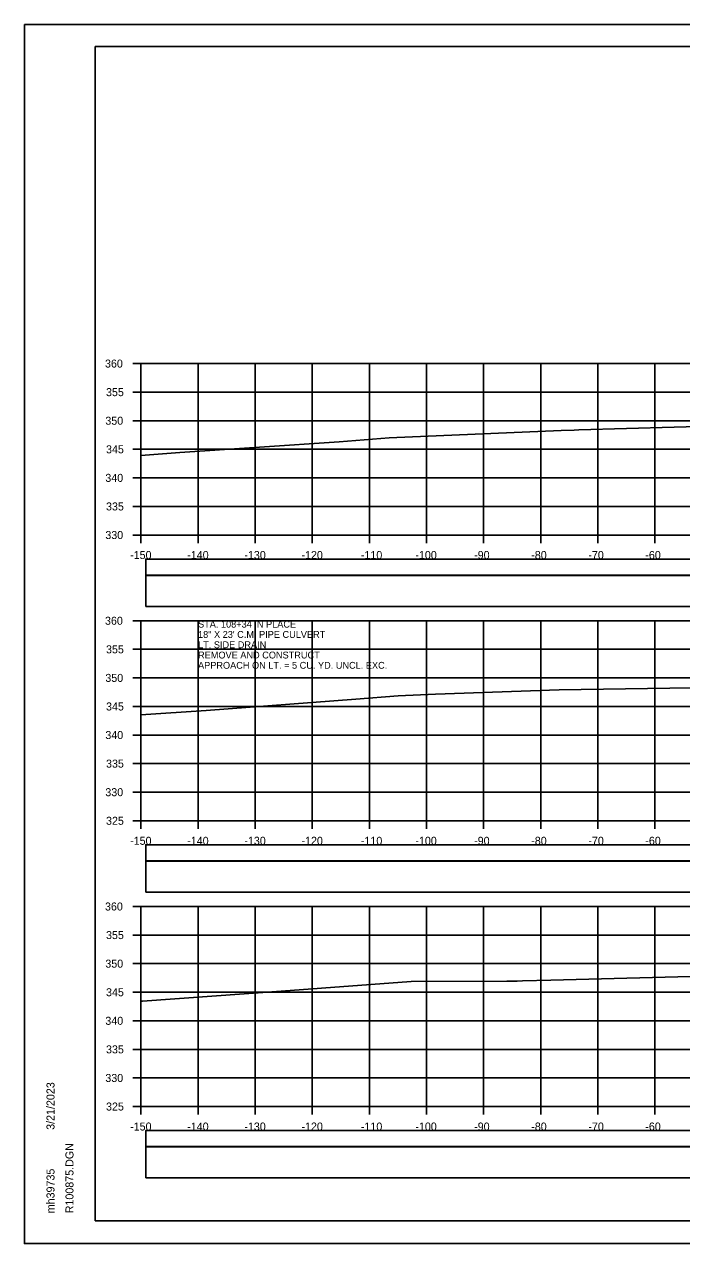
# Model space of a CAD drawing. Extents: x 1368122 to 1710785, y 373130 to 557566.
# Drawn here: x 1368518.5 to 1368633.5, y 374623.7 to 374837 of the extents above; entities that cross this region are included whole.
import ezdxf

# ---------------------------------------------------------------- set-up
doc = ezdxf.new("R2010")
doc.units = 0
for name, color, linetype in [('R_Alt Surface', 7, 'Continuous'), ('R_Axis', 7, 'Continuous'), ('R_Axis Annot', 7, 'Continuous'), ('R_Border', 7, 'Continuous'), ('R_Exist Surface', 7, 'Continuous'), ('R_Grid', 7, 'Continuous'), ('R_No Plot', 7, 'Continuous'), ('R_Water Annot', 7, 'Continuous')]:
    doc.layers.add(name, color=color, linetype=linetype)

msp = doc.modelspace()

# ---------------------------------------------------------------- linework, layer by layer
at = {"layer": 'R_Alt Surface'}
for points in [[(1368539.73, 374740.67), (1368838.03, 374740.67), (1368838.03, 374743.48), (1368539.73, 374743.48)], [(1368539.73, 374735.2), (1368838.03, 374735.2), (1368838.03, 374740.61), (1368539.73, 374740.61)], [(1368539.73, 374690.67), (1368838.03, 374690.67), (1368838.03, 374693.48), (1368539.73, 374693.48)], [(1368539.73, 374685.2), (1368838.03, 374685.2), (1368838.03, 374690.61), (1368539.73, 374690.61)], [(1368539.73, 374640.67), (1368838.03, 374640.67), (1368838.03, 374643.48), (1368539.73, 374643.48)], [(1368539.73, 374635.2), (1368838.03, 374635.2), (1368838.03, 374640.61), (1368539.73, 374640.61)]]:
    msp.add_lwpolyline(points, close=True, dxfattribs=at)
at = {"layer": 'R_Axis'}
for p, q in [((1368537.48, 374777.68), (1368538.88, 374777.68)), ((1368538.88, 374747.68), (1368538.88, 374777.68)), ((1368537.48, 374772.68), (1368538.88, 374772.68)), ((1368537.48, 374767.68), (1368538.88, 374767.68)), ((1368537.48, 374762.68), (1368538.88, 374762.68)), ((1368537.48, 374757.68), (1368538.88, 374757.68)), ((1368537.48, 374752.68), (1368538.88, 374752.68)), ((1368537.48, 374747.68), (1368538.88, 374747.68)), ((1368538.88, 374747.68), (1368838.88, 374747.68)), ((1368538.88, 374746.28), (1368538.88, 374747.68)), ((1368548.88, 374746.28), (1368548.88, 374747.68)), ((1368558.88, 374746.28), (1368558.88, 374747.68)), ((1368568.88, 374746.28), (1368568.88, 374747.68)), ((1368578.88, 374746.28), (1368578.88, 374747.68)), ((1368588.88, 374746.28), (1368588.88, 374747.68)), ((1368598.88, 374746.28), (1368598.88, 374747.68)), ((1368608.88, 374746.28), (1368608.88, 374747.68)), ((1368618.88, 374746.28), (1368618.88, 374747.68)), ((1368628.88, 374746.28), (1368628.88, 374747.68)), ((1368537.48, 374732.68), (1368538.88, 374732.68)), ((1368538.88, 374697.68), (1368538.88, 374732.68)), ((1368537.48, 374727.68), (1368538.88, 374727.68)), ((1368537.48, 374722.68), (1368538.88, 374722.68)), ((1368537.48, 374717.68), (1368538.88, 374717.68)), ((1368537.48, 374712.68), (1368538.88, 374712.68)), ((1368537.48, 374707.68), (1368538.88, 374707.68)), ((1368537.48, 374702.68), (1368538.88, 374702.68)), ((1368537.48, 374697.68), (1368538.88, 374697.68)), ((1368538.88, 374697.68), (1368838.88, 374697.68)), ((1368538.88, 374696.28), (1368538.88, 374697.68)), ((1368548.88, 374696.28), (1368548.88, 374697.68)), ((1368558.88, 374696.28), (1368558.88, 374697.68)), ((1368568.88, 374696.28), (1368568.88, 374697.68)), ((1368578.88, 374696.28), (1368578.88, 374697.68)), ((1368588.88, 374696.28), (1368588.88, 374697.68)), ((1368598.88, 374696.28), (1368598.88, 374697.68)), ((1368608.88, 374696.28), (1368608.88, 374697.68)), ((1368618.88, 374696.28), (1368618.88, 374697.68)), ((1368628.88, 374696.28), (1368628.88, 374697.68)), ((1368537.48, 374682.68), (1368538.88, 374682.68)), ((1368538.88, 374647.68), (1368538.88, 374682.68)), ((1368537.48, 374677.68), (1368538.88, 374677.68)), ((1368537.48, 374672.68), (1368538.88, 374672.68)), ((1368537.48, 374667.68), (1368538.88, 374667.68)), ((1368537.48, 374662.68), (1368538.88, 374662.68)), ((1368537.48, 374657.68), (1368538.88, 374657.68)), ((1368537.48, 374652.68), (1368538.88, 374652.68)), ((1368537.48, 374647.68), (1368538.88, 374647.68)), ((1368538.88, 374647.68), (1368838.88, 374647.68)), ((1368538.88, 374646.28), (1368538.88, 374647.68)), ((1368548.88, 374646.28), (1368548.88, 374647.68)), ((1368558.88, 374646.28), (1368558.88, 374647.68)), ((1368568.88, 374646.28), (1368568.88, 374647.68)), ((1368578.88, 374646.28), (1368578.88, 374647.68)), ((1368588.88, 374646.28), (1368588.88, 374647.68)), ((1368598.88, 374646.28), (1368598.88, 374647.68)), ((1368608.88, 374646.28), (1368608.88, 374647.68)), ((1368618.88, 374646.28), (1368618.88, 374647.68)), ((1368628.88, 374646.28), (1368628.88, 374647.68))]:
    msp.add_line(p, q, dxfattribs=at)
at = {"layer": 'R_Border'}
for p, q in [((1368530.88, 374833.14), (1368847.06, 374833.14)), ((1368530.88, 374627.68), (1368530.88, 374833.14)), ((1368530.88, 374627.68), (1368530.88, 374627.68)), ((1368847.06, 374627.68), (1368530.88, 374627.68))]:
    msp.add_line(p, q, dxfattribs=at)
at = {"layer": 'R_Exist Surface'}
for points in [[(1368538.88, 374761.61), (1368545.67, 374762.11), (1368573.61, 374764.01), (1368582.33, 374764.66), (1368612.47, 374765.94), (1368614.76, 374766.04), (1368615.57, 374766.06), (1368640.56, 374766.79)], [(1368538.88, 374716.24), (1368550.3, 374716.95), (1368576.51, 374718.98), (1368583.93, 374719.54), (1368590.45, 374719.83), (1368612.13, 374720.6), (1368646.96, 374721.13)], [(1368538.88, 374666.09), (1368539.14, 374666.1), (1368563.44, 374667.84), (1368586.2, 374669.54), (1368602.94, 374669.63), (1368604.77, 374669.64), (1368605.66, 374669.67), (1368610.63, 374669.78), (1368639.52, 374670.52)]]:
    msp.add_lwpolyline(points, dxfattribs=at)
at = {"layer": 'R_Grid'}
for p, q in [((1368538.88, 374777.68), (1368838.88, 374777.68)), ((1368538.88, 374747.68), (1368538.88, 374777.68)), ((1368548.88, 374747.68), (1368548.88, 374777.68)), ((1368558.88, 374747.68), (1368558.88, 374777.68)), ((1368568.88, 374747.68), (1368568.88, 374777.68)), ((1368578.88, 374747.68), (1368578.88, 374777.68)), ((1368588.88, 374747.68), (1368588.88, 374777.68)), ((1368598.88, 374747.68), (1368598.88, 374777.68)), ((1368608.88, 374747.68), (1368608.88, 374777.68)), ((1368618.88, 374747.68), (1368618.88, 374777.68)), ((1368628.88, 374747.68), (1368628.88, 374777.68)), ((1368538.88, 374772.68), (1368838.88, 374772.68)), ((1368538.88, 374767.68), (1368838.88, 374767.68)), ((1368538.88, 374762.68), (1368838.88, 374762.68)), ((1368538.88, 374757.68), (1368838.88, 374757.68)), ((1368538.88, 374752.68), (1368838.88, 374752.68)), ((1368538.88, 374747.68), (1368838.88, 374747.68)), ((1368538.88, 374732.68), (1368838.88, 374732.68)), ((1368538.88, 374697.68), (1368538.88, 374732.68)), ((1368548.88, 374697.68), (1368548.88, 374732.68)), ((1368558.88, 374697.68), (1368558.88, 374732.68)), ((1368568.88, 374697.68), (1368568.88, 374732.68)), ((1368578.88, 374697.68), (1368578.88, 374732.68)), ((1368588.88, 374697.68), (1368588.88, 374732.68)), ((1368598.88, 374697.68), (1368598.88, 374732.68)), ((1368608.88, 374697.68), (1368608.88, 374732.68)), ((1368618.88, 374697.68), (1368618.88, 374732.68)), ((1368628.88, 374697.68), (1368628.88, 374732.68)), ((1368538.88, 374727.68), (1368838.88, 374727.68)), ((1368538.88, 374722.68), (1368838.88, 374722.68)), ((1368538.88, 374717.68), (1368838.88, 374717.68)), ((1368538.88, 374712.68), (1368838.88, 374712.68)), ((1368538.88, 374707.68), (1368838.88, 374707.68)), ((1368538.88, 374702.68), (1368838.88, 374702.68)), ((1368538.88, 374697.68), (1368838.88, 374697.68)), ((1368538.88, 374682.68), (1368838.88, 374682.68)), ((1368538.88, 374647.68), (1368538.88, 374682.68)), ((1368548.88, 374647.68), (1368548.88, 374682.68)), ((1368558.88, 374647.68), (1368558.88, 374682.68)), ((1368568.88, 374647.68), (1368568.88, 374682.68)), ((1368578.88, 374647.68), (1368578.88, 374682.68)), ((1368588.88, 374647.68), (1368588.88, 374682.68)), ((1368598.88, 374647.68), (1368598.88, 374682.68)), ((1368608.88, 374647.68), (1368608.88, 374682.68)), ((1368618.88, 374647.68), (1368618.88, 374682.68)), ((1368628.88, 374647.68), (1368628.88, 374682.68)), ((1368538.88, 374677.68), (1368838.88, 374677.68)), ((1368538.88, 374672.68), (1368838.88, 374672.68)), ((1368538.88, 374667.68), (1368838.88, 374667.68)), ((1368538.88, 374662.68), (1368838.88, 374662.68)), ((1368538.88, 374657.68), (1368838.88, 374657.68)), ((1368538.88, 374652.68), (1368838.88, 374652.68)), ((1368538.88, 374647.68), (1368838.88, 374647.68))]:
    msp.add_line(p, q, dxfattribs=at)
at = {"layer": 'R_No Plot'}
for p, q in [((1368518.48, 374837.03), (1368851.81, 374837.03)), ((1368518.48, 374623.7), (1368851.81, 374623.7))]:
    msp.add_line(p, q, dxfattribs=at)
for points in [[(1368518.47, 374837.03), (1368851.81, 374837.03), (1368851.81, 374623.69), (1368518.47, 374623.69)], [(1368764.8, 374833.14), (1368784.42, 374833.14), (1368784.42, 374823.26), (1368800.53, 374823.26), (1368823.73, 374823.26), (1368823.85, 374795.1), (1368847.06, 374795.1), (1368847.06, 374627.68), (1368530.88, 374627.68), (1368530.88, 374833.14)]]:
    msp.add_lwpolyline(points, close=True, dxfattribs=at)

# ---------------------------------------------------------------- texts
at = {"layer": 'R_Axis Annot'}
for s, p in [('360', (1368532.59, 374776.98)), ('355', (1368532.77, 374771.98)), ('350', (1368532.65, 374766.98)), ('345', (1368532.77, 374761.98)), ('340', (1368532.65, 374756.98)), ('335', (1368532.77, 374751.98)), ('330', (1368532.65, 374746.98)), ('-150', (1368536.99, 374743.48)), ('-140', (1368546.99, 374743.48)), ('-130', (1368556.99, 374743.48)), ('-120', (1368566.99, 374743.48)), ('-110', (1368577.39, 374743.48)), ('-100', (1368586.93, 374743.48)), ('-90', (1368597.22, 374743.48)), ('-80', (1368607.22, 374743.48)), ('-70', (1368617.22, 374743.48)), ('-60', (1368627.19, 374743.48)), ('360', (1368532.59, 374731.98)), ('355', (1368532.77, 374726.98)), ('350', (1368532.65, 374721.98)), ('345', (1368532.77, 374716.98)), ('340', (1368532.65, 374711.98)), ('335', (1368532.77, 374706.98)), ('330', (1368532.65, 374701.98)), ('325', (1368532.77, 374696.98)), ('-150', (1368536.99, 374693.48)), ('-140', (1368546.99, 374693.48)), ('-130', (1368556.99, 374693.48)), ('-120', (1368566.99, 374693.48)), ('-110', (1368577.39, 374693.48)), ('-100', (1368586.93, 374693.48)), ('-90', (1368597.22, 374693.48)), ('-80', (1368607.22, 374693.48)), ('-70', (1368617.22, 374693.48)), ('-60', (1368627.19, 374693.48)), ('360', (1368532.59, 374681.98)), ('355', (1368532.77, 374676.98)), ('350', (1368532.65, 374671.98)), ('345', (1368532.77, 374666.98)), ('340', (1368532.65, 374661.98)), ('335', (1368532.77, 374656.98)), ('330', (1368532.65, 374651.98)), ('325', (1368532.77, 374646.98)), ('-150', (1368536.99, 374643.48)), ('-140', (1368546.99, 374643.48)), ('-130', (1368556.99, 374643.48)), ('-120', (1368566.99, 374643.48)), ('-110', (1368577.39, 374643.48)), ('-100', (1368586.93, 374643.48)), ('-90', (1368597.22, 374643.48)), ('-80', (1368607.22, 374643.48)), ('-70', (1368617.22, 374643.48)), ('-60', (1368627.19, 374643.48))]:
    msp.add_text(s, height=1.4, dxfattribs=at).set_placement(p)
at = {"layer": 'R_Border'}
for s, p in [('3/21/2023', (1368523.75, 374643.6)), ('R100875.DGN', (1368527.07, 374629)), ('mh39735', (1368523.75, 374629))]:
    msp.add_text(s, height=1.4, rotation=90, dxfattribs=at).set_placement(p)
at = {"layer": 'R_Water Annot'}
for s, p in [('STA. 108+34 IN PLACE', (1368548.88, 374731.48)), ('18" X 23\' C.M. PIPE CULVERT', (1368548.88, 374729.68)), ('LT. SIDE DRAIN', (1368548.88, 374727.88)), ('APPROACH ON LT. = 5 CU. YD. UNCL. EXC.', (1368548.88, 374724.28)), ('REMOVE AND CONSTRUCT', (1368548.88, 374726.08))]:
    msp.add_text(s, height=1.2, dxfattribs=at).set_placement(p)

doc.saveas('drawing.dxf')
